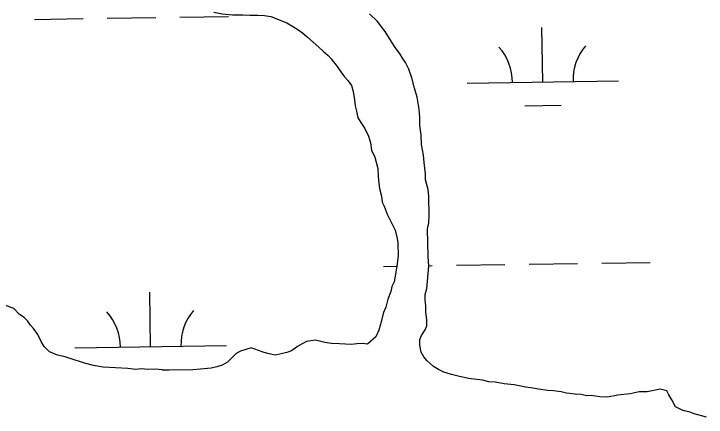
# Model space of a CAD drawing. Extents: x 3807117 to 3845308, y 337856 to 363736.
# Drawn here: x 3842279.9 to 3842736.9, y 354093 to 354359.3 of the extents above; entities that cross this region are included whole.
import ezdxf

# ---------------------------------------------------------------- set-up
doc = ezdxf.new("R2010")
doc.units = 0
doc.layers.add('V-TOPO-SHOR', color=7, linetype='Continuous')
doc.layers.add('V-WETL-SWMP', color=7, linetype='Continuous')

msp = doc.modelspace()

# ---------------------------------------------------------------- linework, layer by layer
at = {"layer": 'V-TOPO-SHOR'}
for p, q in [((3842411.94, 354360.38), (3842417.5, 354359.29)), ((3842417.5, 354359.29), (3842424.25, 354358.6)), ((3842424.25, 354358.6), (3842430.99, 354358.72)), ((3842430.99, 354358.72), (3842435.76, 354358.4)), ((3842435.76, 354358.4), (3842440.91, 354358.48)), ((3842440.91, 354358.48), (3842445.27, 354358.16)), ((3842445.27, 354358.16), (3842449.65, 354357.44)), ((3842519.87, 354354.24), (3842514.64, 354359.3)), ((3842449.65, 354357.44), (3842460.02, 354353.25)), ((3842525.14, 354347.58), (3842519.87, 354354.24)), ((3842460.02, 354353.25), (3842466.83, 354349.4)), ((3842466.83, 354349.4), (3842470.44, 354346.68)), ((3842470.44, 354346.68), (3842473.66, 354343.96)), ((3842531.25, 354337.77), (3842525.14, 354347.58)), ((3842473.66, 354343.96), (3842481.3, 354337.35)), ((3842481.3, 354337.35), (3842484.12, 354334.62)), ((3842534.9, 354332.68), (3842531.25, 354337.77)), ((3842484.12, 354334.62), (3842487.34, 354331.89)), ((3842487.34, 354331.89), (3842489.36, 354329.55)), ((3842536.53, 354329.93), (3842534.9, 354332.68)), ((3842489.36, 354329.55), (3842493.41, 354324.46)), ((3842538.56, 354327.19), (3842536.53, 354329.93)), ((3842540.61, 354322.86), (3842538.56, 354327.19)), ((3842493.41, 354324.46), (3842495.84, 354320.93)), ((3842542.69, 354316.95), (3842540.61, 354322.86)), ((3842495.84, 354320.93), (3842498.27, 354317.8)), ((3842498.27, 354317.8), (3842500.7, 354315.07)), ((3842544.39, 354310.24), (3842542.69, 354316.95)), ((3842500.7, 354315.07), (3842502.73, 354311.93)), ((3842502.73, 354311.93), (3842503.99, 354307.99)), ((3842503.99, 354307.99), (3842504.87, 354302.45)), ((3842546.07, 354304.32), (3842544.39, 354310.24)), ((3842546.93, 354300.37), (3842546.07, 354304.32)), ((3842504.87, 354302.45), (3842505.33, 354298.49)), ((3842505.33, 354298.49), (3842506.18, 354294.94)), ((3842547.39, 354296.41), (3842546.93, 354300.37)), ((3842506.18, 354294.94), (3842507.05, 354290.59)), ((3842547.88, 354290.87), (3842547.39, 354296.41)), ((3842507.05, 354290.59), (3842509.9, 354286.28)), ((3842547.96, 354285.72), (3842547.88, 354290.87)), ((3842509.9, 354286.28), (3842511.53, 354283.53)), ((3842548.86, 354279.39), (3842547.96, 354285.72)), ((3842511.53, 354283.53), (3842513.99, 354278.42)), ((3842513.99, 354278.42), (3842515.25, 354274.08)), ((3842548.97, 354273.05), (3842548.86, 354279.39)), ((3842515.25, 354274.08), (3842516.12, 354269.33)), ((3842550.27, 354265.93), (3842548.97, 354273.05)), ((3842516.12, 354269.33), (3842518.18, 354264.61)), ((3842518.18, 354264.61), (3842520.29, 354257.11)), ((3842550.75, 354261.18), (3842550.27, 354265.93)), ((3842551.67, 354253.67), (3842550.75, 354261.18)), ((3842520.29, 354257.11), (3842520.37, 354251.96)), ((3842551.73, 354249.7), (3842551.67, 354253.67)), ((3842520.37, 354251.96), (3842520.85, 354247.21)), ((3842553.42, 354243.39), (3842551.73, 354249.7)), ((3842520.85, 354247.21), (3842521.3, 354244.05)), ((3842521.3, 354244.05), (3842522.57, 354238.91)), ((3842553.9, 354238.64), (3842553.42, 354243.39)), ((3842522.57, 354238.91), (3842523.03, 354234.96)), ((3842523.03, 354234.96), (3842524.27, 354232.2)), ((3842554.11, 354225.95), (3842553.9, 354238.64)), ((3842524.27, 354232.2), (3842526.34, 354227.08)), ((3842526.34, 354227.08), (3842529.62, 354220.4)), ((3842553.79, 354221.19), (3842554.11, 354225.95)), ((3842553.06, 354217.22), (3842553.79, 354221.19)), ((3842529.62, 354220.4), (3842531.66, 354216.46)), ((3842531.66, 354216.46), (3842532.95, 354210.94)), ((3842553.36, 354198.98), (3842553.06, 354217.22)), ((3842532.95, 354210.94), (3842533.39, 354207.77)), ((3842533.39, 354207.77), (3842533.53, 354199.45)), ((3842533.53, 354199.45), (3842532.85, 354192.7)), ((3842553.86, 354192.65), (3842553.36, 354198.98)), ((3842532.85, 354192.7), (3842531.04, 354182.36)), ((3842552.52, 354177.96), (3842553.86, 354192.65)), ((3842531.04, 354182.36), (3842529.51, 354179.16)), ((3842528.77, 354175.98), (3842526.87, 354170.79)), ((3842529.51, 354179.16), (3842528.77, 354175.98)), ((3842551.4, 354173.97), (3842552.52, 354177.96)), ((3842526.87, 354170.79), (3842525.37, 354165.61)), ((3842551.46, 354170.41), (3842551.4, 354173.97)), ((3842279.98, 354164.73), (3842266.02, 354169.65)), ((3842551.92, 354166.45), (3842551.46, 354170.41)), ((3842551.98, 354162.49), (3842551.92, 354166.45)), ((3842283.61, 354160.83), (3842279.98, 354164.73)), ((3842523.84, 354162.02), (3842521.99, 354154.46)), ((3842525.37, 354165.61), (3842523.84, 354162.02)), ((3842552.47, 354156.94), (3842551.98, 354162.49)), ((3842286.81, 354158.9), (3842283.61, 354160.83)), ((3842288.83, 354156.55), (3842286.81, 354158.9)), ((3842552.53, 354153.38), (3842552.47, 354156.94)), ((3842290.86, 354153.81), (3842288.83, 354156.55)), ((3842292.88, 354151.46), (3842290.86, 354153.81)), ((3842521.99, 354154.46), (3842520.86, 354150.47)), ((3842551.39, 354150.58), (3842552.53, 354153.38)), ((3842295.72, 354147.55), (3842292.88, 354151.46)), ((3842520.86, 354150.47), (3842518.95, 354146.08)), ((3842549.07, 354146.98), (3842551.39, 354150.58)), ((3842298.19, 354142.43), (3842295.72, 354147.55)), ((3842478.95, 354143.83), (3842473.01, 354142.94)), ((3842485.31, 354142.35), (3842478.95, 354143.83)), ((3842518.95, 354146.08), (3842513.48, 354141.23)), ((3842547.92, 354144.18), (3842549.07, 354146.98)), ((3842547.98, 354140.61), (3842547.92, 354144.18)), ((3842299.82, 354139.69), (3842298.19, 354142.43)), ((3842303.44, 354136.18), (3842299.82, 354139.69)), ((3842436.61, 354138.77), (3842429.51, 354136.67)), ((3842443.79, 354136.12), (3842436.61, 354138.77)), ((3842467.12, 354139.67), (3842463.2, 354136.83)), ((3842470.27, 354141.31), (3842467.12, 354139.67)), ((3842473.01, 354142.94), (3842470.27, 354141.31)), ((3842489.69, 354141.63), (3842485.31, 354142.35)), ((3842494.85, 354141.32), (3842489.69, 354141.63)), ((3842502.78, 354141.06), (3842494.85, 354141.32)), ((3842506.34, 354141.51), (3842502.78, 354141.06)), ((3842510.3, 354141.58), (3842506.34, 354141.51)), ((3842513.48, 354141.23), (3842510.3, 354141.58)), ((3842548.86, 354135.87), (3842547.98, 354140.61)), ((3842308.63, 354133.88), (3842303.44, 354136.18)), ((3842313.81, 354132.78), (3842308.63, 354133.88)), ((3842426.76, 354135.04), (3842423.25, 354131.42)), ((3842429.51, 354136.67), (3842426.76, 354135.04)), ((3842447.38, 354134.99), (3842443.79, 354136.12)), ((3842452.55, 354133.88), (3842447.38, 354134.99)), ((3842460.05, 354135.59), (3842452.55, 354133.88)), ((3842463.2, 354136.83), (3842460.05, 354135.59)), ((3842550.49, 354132.73), (3842548.86, 354135.87)), ((3842317, 354131.64), (3842313.81, 354132.78)), ((3842326.56, 354128.63), (3842317, 354131.64)), ((3842420.91, 354129.4), (3842417.37, 354127.36)), ((3842423.25, 354131.42), (3842420.91, 354129.4)), ((3842552.51, 354130.38), (3842550.49, 354132.73)), ((3842556.94, 354126.49), (3842552.51, 354130.38)), ((3842332.53, 354127.14), (3842326.56, 354128.63)), ((3842338.89, 354126.06), (3842332.53, 354127.14)), ((3842355.16, 354125.14), (3842338.89, 354126.06)), ((3842360.33, 354124.43), (3842355.16, 354125.14)), ((3842363.89, 354124.89), (3842360.33, 354124.43)), ((3842368.26, 354124.56), (3842363.89, 354124.89)), ((3842403.14, 354124.74), (3842398, 354124.26)), ((3842410.27, 354125.26), (3842403.14, 354124.74)), ((3842413.82, 354126.11), (3842410.27, 354125.26)), ((3842417.37, 354127.36), (3842413.82, 354126.11)), ((3842560.14, 354124.56), (3842556.94, 354126.49)), ((3842373.41, 354124.65), (3842368.26, 354124.56)), ((3842380.16, 354123.97), (3842373.41, 354124.65)), ((3842398, 354124.26), (3842380.16, 354123.97)), ((3842563.74, 354122.64), (3842560.14, 354124.56)), ((3842568.92, 354121.14), (3842563.74, 354122.64)), ((3842573.3, 354120.02), (3842568.92, 354121.14)), ((3842580.07, 354118.55), (3842573.3, 354120.02)), ((3842589.2, 354117.51), (3842580.07, 354118.55)), ((3842593.58, 354116.39), (3842589.2, 354117.51)), ((3842597.55, 354116.06), (3842593.58, 354116.39)), ((3842603.52, 354114.97), (3842597.55, 354116.06)), ((3842610.27, 354114.29), (3842603.52, 354114.97)), ((3842617.82, 354112.83), (3842610.27, 354114.29)), ((3842622.59, 354112.11), (3842617.82, 354112.83)), ((3842626.17, 354111.38), (3842622.59, 354112.11)), ((3842632.13, 354110.69), (3842626.17, 354111.38)), ((3842706.65, 354111.52), (3842697.96, 354109.79)), ((3842711.03, 354110.4), (3842706.65, 354111.52)), ((3842636.1, 354110.35), (3842632.13, 354110.69)), ((3842641.27, 354109.65), (3842636.1, 354110.35)), ((3842644.85, 354108.91), (3842641.27, 354109.65)), ((3842650.41, 354108.21), (3842644.85, 354108.91)), ((3842654.38, 354107.88), (3842650.41, 354108.21)), ((3842657.96, 354107.15), (3842654.38, 354107.88)), ((3842661.13, 354107.2), (3842657.96, 354107.15)), ((3842666.69, 354106.5), (3842661.13, 354107.2)), ((3842671.85, 354106.19), (3842666.69, 354106.5)), ((3842678.57, 354107.49), (3842671.85, 354106.19)), ((3842686.88, 354108.42), (3842678.57, 354107.49)), ((3842692.81, 354109.71), (3842686.88, 354108.42)), ((3842697.96, 354109.79), (3842692.81, 354109.71)), ((3842712.27, 354107.65), (3842711.03, 354110.4)), ((3842714.3, 354104.51), (3842712.27, 354107.65)), ((3842716.76, 354099.79), (3842714.3, 354104.51)), ((3842721.55, 354097.49), (3842716.76, 354099.79)), ((3842726.33, 354096.38), (3842721.55, 354097.49)), ((3842729.12, 354095.24), (3842726.33, 354096.38)), ((3842737.09, 354092.99), (3842729.12, 354095.24))]:
    msp.add_line(p, q, dxfattribs=at)
at = {"layer": 'V-WETL-SWMP'}
for p, q in [((3842417.5, 354359.29), (3842424.25, 354358.6)), ((3842424.25, 354358.6), (3842430.99, 354358.72)), ((3842430.99, 354358.72), (3842435.76, 354358.4)), ((3842435.76, 354358.4), (3842440.91, 354358.48)), ((3842440.91, 354358.48), (3842445.27, 354358.16)), ((3842445.27, 354358.16), (3842449.65, 354357.44)), ((3842519.87, 354354.24), (3842514.64, 354359.3)), ((3842293.56, 354355.63), (3842325.56, 354356.11)), ((3842341.56, 354356.35), (3842373.56, 354356.83)), ((3842389.55, 354357.07), (3842421.55, 354357.55)), ((3842449.65, 354357.44), (3842460.02, 354353.25)), ((3842525.14, 354347.58), (3842519.87, 354354.24)), ((3842460.02, 354353.25), (3842466.83, 354349.4)), ((3842466.83, 354349.4), (3842470.44, 354346.68)), ((3842629.07, 354314.23), (3842628.53, 354350.22)), ((3842470.44, 354346.68), (3842473.66, 354343.96)), ((3842531.25, 354337.77), (3842525.14, 354347.58)), ((3842473.66, 354343.96), (3842481.3, 354337.35)), ((3842481.3, 354337.35), (3842484.12, 354334.62)), ((3842534.9, 354332.68), (3842531.25, 354337.77)), ((3842484.12, 354334.62), (3842487.34, 354331.89)), ((3842487.34, 354331.89), (3842489.36, 354329.55)), ((3842536.53, 354329.93), (3842534.9, 354332.68)), ((3842489.36, 354329.55), (3842493.41, 354324.46)), ((3842538.56, 354327.19), (3842536.53, 354329.93)), ((3842540.61, 354322.86), (3842538.56, 354327.19)), ((3842493.41, 354324.46), (3842495.84, 354320.93)), ((3842542.69, 354316.95), (3842540.61, 354322.86)), ((3842495.84, 354320.93), (3842498.27, 354317.8)), ((3842498.27, 354317.8), (3842500.7, 354315.07)), ((3842544.39, 354310.24), (3842542.69, 354316.95)), ((3842500.7, 354315.07), (3842502.73, 354311.93)), ((3842579.07, 354313.48), (3842679.06, 354314.97)), ((3842502.73, 354311.93), (3842503.99, 354307.99)), ((3842503.99, 354307.99), (3842504.87, 354302.45)), ((3842546.07, 354304.32), (3842544.39, 354310.24)), ((3842546.93, 354300.37), (3842546.07, 354304.32)), ((3842504.87, 354302.45), (3842505.33, 354298.49)), ((3842505.33, 354298.49), (3842506.18, 354294.94)), ((3842547.39, 354296.41), (3842546.93, 354300.37)), ((3842617.3, 354298.62), (3842641.3, 354298.98)), ((3842506.18, 354294.94), (3842507.05, 354290.59)), ((3842547.88, 354290.87), (3842547.39, 354296.41)), ((3842507.05, 354290.59), (3842509.9, 354286.28)), ((3842547.96, 354285.72), (3842547.88, 354290.87)), ((3842509.9, 354286.28), (3842511.53, 354283.53)), ((3842548.86, 354279.39), (3842547.96, 354285.72)), ((3842511.53, 354283.53), (3842513.99, 354278.42)), ((3842513.99, 354278.42), (3842515.25, 354274.08)), ((3842548.97, 354273.05), (3842548.86, 354279.39)), ((3842515.25, 354274.08), (3842516.12, 354269.33)), ((3842550.27, 354265.93), (3842548.97, 354273.05)), ((3842516.12, 354269.33), (3842518.18, 354264.61)), ((3842518.18, 354264.61), (3842520.29, 354257.11)), ((3842550.75, 354261.18), (3842550.27, 354265.93)), ((3842551.67, 354253.67), (3842550.75, 354261.18)), ((3842520.29, 354257.11), (3842520.37, 354251.96)), ((3842551.73, 354249.7), (3842551.67, 354253.67)), ((3842520.37, 354251.96), (3842520.85, 354247.21)), ((3842553.42, 354243.39), (3842551.73, 354249.7)), ((3842520.85, 354247.21), (3842521.3, 354244.05)), ((3842521.3, 354244.05), (3842522.57, 354238.91)), ((3842553.9, 354238.64), (3842553.42, 354243.39)), ((3842522.57, 354238.91), (3842523.03, 354234.96)), ((3842523.03, 354234.96), (3842524.27, 354232.2)), ((3842554.11, 354225.95), (3842553.9, 354238.64)), ((3842524.27, 354232.2), (3842526.34, 354227.08)), ((3842526.34, 354227.08), (3842529.62, 354220.4)), ((3842553.79, 354221.19), (3842554.11, 354225.95)), ((3842553.06, 354217.22), (3842553.79, 354221.19)), ((3842529.62, 354220.4), (3842531.66, 354216.46)), ((3842531.66, 354216.46), (3842532.95, 354210.94)), ((3842553.36, 354198.98), (3842553.06, 354217.22)), ((3842532.95, 354210.94), (3842533.39, 354207.77)), ((3842533.39, 354207.77), (3842533.53, 354199.45)), ((3842533.53, 354199.45), (3842532.85, 354192.7)), ((3842553.86, 354192.65), (3842553.36, 354198.98)), ((3842572.03, 354193.29), (3842604.02, 354193.77)), ((3842620.02, 354194.01), (3842652.02, 354194.48)), ((3842668.02, 354194.72), (3842700.01, 354195.2)), ((3842524.03, 354192.57), (3842532.85, 354192.7)), ((3842532.85, 354192.7), (3842531.04, 354182.36)), ((3842552.52, 354177.96), (3842553.86, 354192.65)), ((3842553.83, 354193.01), (3842556.03, 354193.05)), ((3842531.04, 354182.36), (3842529.51, 354179.16)), ((3842370.22, 354139.51), (3842369.68, 354175.51)), ((3842528.77, 354175.98), (3842526.87, 354170.79)), ((3842529.51, 354179.16), (3842528.77, 354175.98)), ((3842551.4, 354173.97), (3842552.52, 354177.96)), ((3842526.87, 354170.79), (3842525.37, 354165.61)), ((3842551.46, 354170.41), (3842551.4, 354173.97)), ((3842279.98, 354164.73), (3842266.02, 354169.65)), ((3842551.92, 354166.45), (3842551.46, 354170.41)), ((3842551.98, 354162.49), (3842551.92, 354166.45)), ((3842283.61, 354160.83), (3842279.98, 354164.73)), ((3842523.84, 354162.02), (3842521.99, 354154.46)), ((3842525.37, 354165.61), (3842523.84, 354162.02)), ((3842552.47, 354156.94), (3842551.98, 354162.49)), ((3842286.81, 354158.9), (3842283.61, 354160.83)), ((3842288.83, 354156.55), (3842286.81, 354158.9)), ((3842552.53, 354153.38), (3842552.47, 354156.94)), ((3842290.86, 354153.81), (3842288.83, 354156.55)), ((3842292.88, 354151.46), (3842290.86, 354153.81)), ((3842521.99, 354154.46), (3842520.86, 354150.47)), ((3842551.39, 354150.58), (3842552.53, 354153.38)), ((3842295.72, 354147.55), (3842292.88, 354151.46)), ((3842520.86, 354150.47), (3842518.95, 354146.08)), ((3842549.07, 354146.98), (3842551.39, 354150.58)), ((3842298.19, 354142.43), (3842295.72, 354147.55)), ((3842478.95, 354143.83), (3842473.01, 354142.94)), ((3842485.31, 354142.35), (3842478.95, 354143.83)), ((3842518.95, 354146.08), (3842513.48, 354141.23)), ((3842547.92, 354144.18), (3842549.07, 354146.98)), ((3842547.98, 354140.61), (3842547.92, 354144.18)), ((3842299.82, 354139.69), (3842298.19, 354142.43)), ((3842303.44, 354136.18), (3842299.82, 354139.69)), ((3842320.22, 354138.77), (3842420.21, 354140.26)), ((3842436.61, 354138.77), (3842429.51, 354136.67)), ((3842443.79, 354136.12), (3842436.61, 354138.77)), ((3842467.12, 354139.67), (3842463.2, 354136.83)), ((3842470.27, 354141.31), (3842467.12, 354139.67)), ((3842473.01, 354142.94), (3842470.27, 354141.31)), ((3842489.69, 354141.63), (3842485.31, 354142.35)), ((3842494.85, 354141.32), (3842489.69, 354141.63)), ((3842502.78, 354141.06), (3842494.85, 354141.32)), ((3842506.34, 354141.51), (3842502.78, 354141.06)), ((3842510.3, 354141.58), (3842506.34, 354141.51)), ((3842513.48, 354141.23), (3842510.3, 354141.58)), ((3842548.86, 354135.87), (3842547.98, 354140.61)), ((3842308.63, 354133.88), (3842303.44, 354136.18)), ((3842313.81, 354132.78), (3842308.63, 354133.88)), ((3842426.76, 354135.04), (3842423.25, 354131.42)), ((3842429.51, 354136.67), (3842426.76, 354135.04)), ((3842447.38, 354134.99), (3842443.79, 354136.12)), ((3842452.55, 354133.88), (3842447.38, 354134.99)), ((3842460.05, 354135.59), (3842452.55, 354133.88)), ((3842463.2, 354136.83), (3842460.05, 354135.59)), ((3842550.49, 354132.73), (3842548.86, 354135.87)), ((3842317, 354131.64), (3842313.81, 354132.78)), ((3842326.56, 354128.63), (3842317, 354131.64)), ((3842420.91, 354129.4), (3842417.37, 354127.36)), ((3842423.25, 354131.42), (3842420.91, 354129.4)), ((3842552.51, 354130.38), (3842550.49, 354132.73)), ((3842556.94, 354126.49), (3842552.51, 354130.38)), ((3842332.53, 354127.14), (3842326.56, 354128.63)), ((3842338.89, 354126.06), (3842332.53, 354127.14)), ((3842355.16, 354125.14), (3842338.89, 354126.06)), ((3842360.33, 354124.43), (3842355.16, 354125.14)), ((3842363.89, 354124.89), (3842360.33, 354124.43)), ((3842368.26, 354124.56), (3842363.89, 354124.89)), ((3842403.14, 354124.74), (3842398, 354124.26)), ((3842410.27, 354125.26), (3842403.14, 354124.74)), ((3842413.82, 354126.11), (3842410.27, 354125.26)), ((3842417.37, 354127.36), (3842413.82, 354126.11)), ((3842560.14, 354124.56), (3842556.94, 354126.49)), ((3842373.41, 354124.65), (3842368.26, 354124.56)), ((3842380.16, 354123.97), (3842373.41, 354124.65)), ((3842377.87, 354124.2), (3842382.45, 354124.27)), ((3842398, 354124.26), (3842380.16, 354123.97)), ((3842563.74, 354122.64), (3842560.14, 354124.56)), ((3842568.92, 354121.14), (3842563.74, 354122.64)), ((3842573.3, 354120.02), (3842568.92, 354121.14)), ((3842580.07, 354118.55), (3842573.3, 354120.02)), ((3842589.2, 354117.51), (3842580.07, 354118.55)), ((3842593.58, 354116.39), (3842589.2, 354117.51)), ((3842597.55, 354116.06), (3842593.58, 354116.39)), ((3842603.52, 354114.97), (3842597.55, 354116.06)), ((3842610.27, 354114.29), (3842603.52, 354114.97)), ((3842617.82, 354112.83), (3842610.27, 354114.29)), ((3842622.59, 354112.11), (3842617.82, 354112.83)), ((3842626.17, 354111.38), (3842622.59, 354112.11)), ((3842632.13, 354110.69), (3842626.17, 354111.38)), ((3842706.65, 354111.52), (3842697.96, 354109.79)), ((3842711.03, 354110.4), (3842706.65, 354111.52)), ((3842636.1, 354110.35), (3842632.13, 354110.69)), ((3842641.27, 354109.65), (3842636.1, 354110.35)), ((3842644.85, 354108.91), (3842641.27, 354109.65)), ((3842650.41, 354108.21), (3842644.85, 354108.91)), ((3842654.38, 354107.88), (3842650.41, 354108.21)), ((3842657.96, 354107.15), (3842654.38, 354107.88)), ((3842661.13, 354107.2), (3842657.96, 354107.15)), ((3842666.69, 354106.5), (3842661.13, 354107.2)), ((3842671.85, 354106.19), (3842666.69, 354106.5)), ((3842678.57, 354107.49), (3842671.85, 354106.19)), ((3842686.88, 354108.42), (3842678.57, 354107.49)), ((3842692.81, 354109.71), (3842686.88, 354108.42)), ((3842697.96, 354109.79), (3842692.81, 354109.71)), ((3842712.27, 354107.65), (3842711.03, 354110.4)), ((3842714.3, 354104.51), (3842712.27, 354107.65)), ((3842716.76, 354099.79), (3842714.3, 354104.51)), ((3842721.55, 354097.49), (3842716.76, 354099.79)), ((3842726.33, 354096.38), (3842721.55, 354097.49)), ((3842729.12, 354095.24), (3842726.33, 354096.38)), ((3842737.09, 354092.99), (3842729.12, 354095.24))]:
    msp.add_line(p, q, dxfattribs=at)
for centre, start, end in [((3842573.82, 354313.87), 0.0865, 41.6302), ((3842684.3, 354315.53), 140.0865, 181.6302), ((3842314.98, 354139.16), 0.0865, 41.6302), ((3842425.45, 354140.82), 140.0865, 181.6302)]:
    msp.add_arc(centre, 35.25, start, end, dxfattribs=at)

doc.saveas('drawing.dxf')
